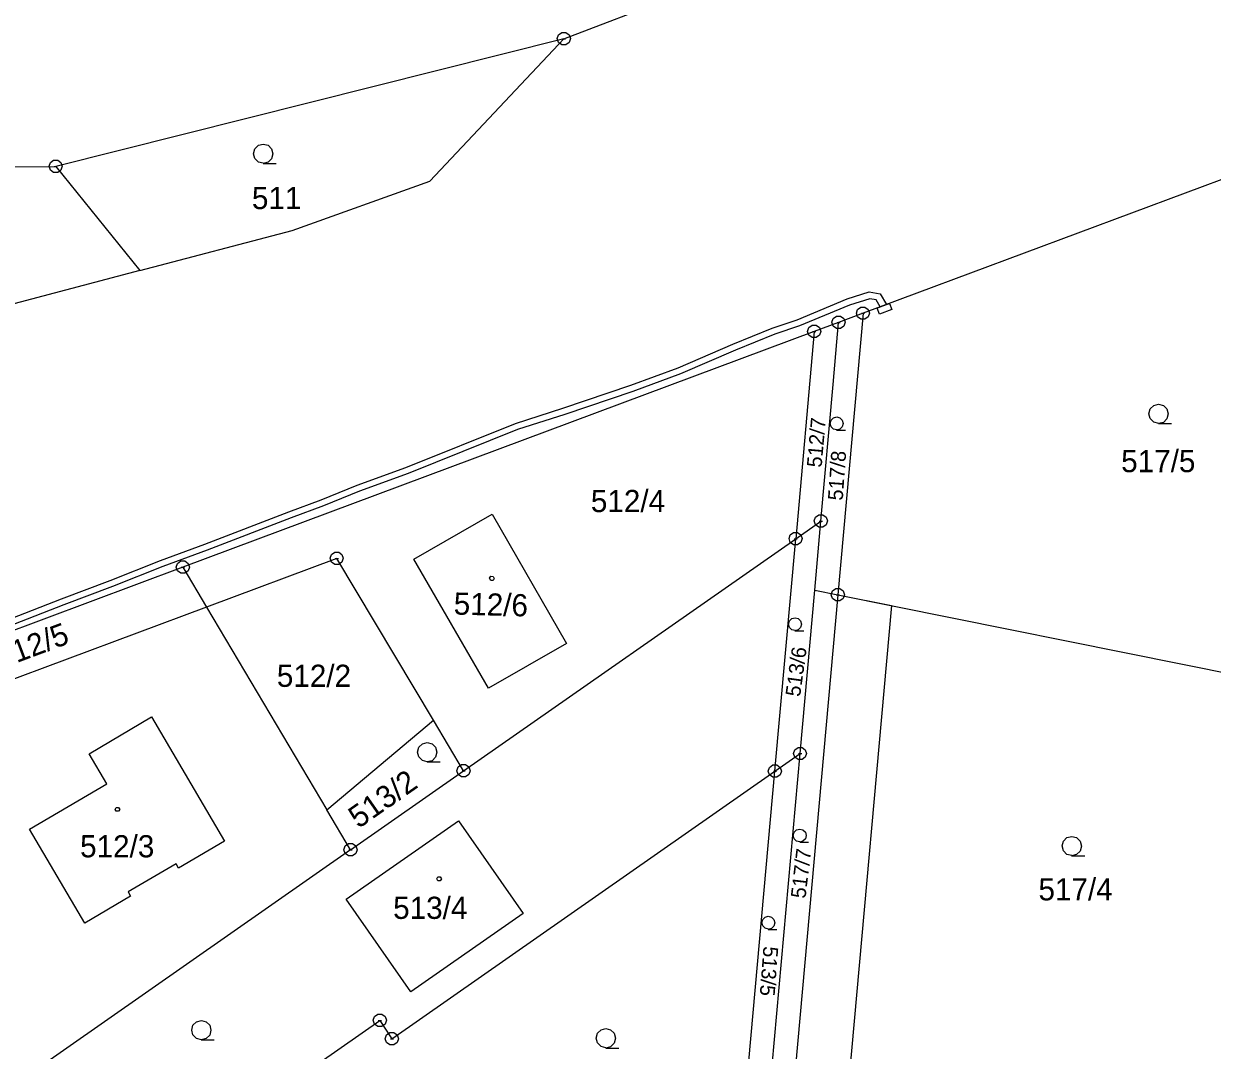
# Model space of a CAD drawing. Extents: x -759060 to -757386, y -1172273 to -1170948.
# Drawn here: x -758704.1 to -758613.1, y -1171748.6 to -1171669.9 of the extents above; entities that cross this region are included whole.
import ezdxf

# ---------------------------------------------------------------- set-up
doc = ezdxf.new("R2010")
doc.units = 0
for name, color, linetype in [('Vrstva 1', 7, 'Continuous'), ('Vrstva 12', 7, 'Continuous'), ('Vrstva 13', 7, 'Continuous'), ('Vrstva 2', 7, 'Continuous'), ('Vrstva 3', 7, 'Continuous'), ('Vrstva 5', 7, 'Continuous'), ('Vrstva 8', 7, 'Continuous')]:
    doc.layers.add(name, color=color, linetype=linetype)

msp = doc.modelspace()

# ---------------------------------------------------------------- linework, layer by layer
at = {"layer": 'Vrstva 1'}
for p, q in [((-758662.74, -1171671), (-758635.54, -1171660.6)), ((-758662.74, -1171671), (-758701.69, -1171680.79)), ((-758673.01, -1171681.93), (-758662.74, -1171671)), ((-758716.44, -1171680.91), (-758701.69, -1171680.79)), ((-758701.69, -1171680.79), (-758695.24, -1171688.77)), ((-758610.02, -1171680.94), (-758639.82, -1171692.05)), ((-758683.58, -1171685.69), (-758673.01, -1171681.93)), ((-758695.24, -1171688.77), (-758683.58, -1171685.69)), ((-758695.24, -1171688.77), (-758707.3, -1171691.96)), ((-758639.82, -1171692.05), (-758641.75, -1171713.64)), ((-758639.82, -1171692.05), (-758641.69, -1171692.75)), ((-758643.56, -1171693.45), (-758691.95, -1171711.52)), ((-758643.56, -1171693.45), (-758644.98, -1171709.33)), ((-758641.69, -1171692.75), (-758643.56, -1171693.45)), ((-758642.11, -1171697.5), (-758641.69, -1171692.75)), ((-758643.05, -1171707.98), (-758642.11, -1171697.5)), ((-758674.25, -1171710.9), (-758668.25, -1171707.46)), ((-758668.25, -1171707.46), (-758662.55, -1171717.36)), ((-758644.98, -1171709.33), (-758643.05, -1171707.98)), ((-758643.52, -1171713.28), (-758643.05, -1171707.98)), ((-758670.43, -1171727.13), (-758644.98, -1171709.33)), ((-758646.57, -1171727.16), (-758644.98, -1171709.33)), ((-758680.15, -1171710.84), (-758690.14, -1171714.57)), ((-758672.74, -1171723.25), (-758680.15, -1171710.84)), ((-758691.95, -1171711.52), (-758722.53, -1171722.92)), ((-758691.95, -1171711.52), (-758690.14, -1171714.57)), ((-758668.52, -1171720.8), (-758674.25, -1171710.9)), ((-758644.64, -1171725.81), (-758643.52, -1171713.28)), ((-758643.52, -1171713.28), (-758641.75, -1171713.64)), ((-758641.75, -1171713.64), (-758645.01, -1171750.08)), ((-758641.75, -1171713.64), (-758596.37, -1171722.76)), ((-758690.14, -1171714.57), (-758720.57, -1171725.92)), ((-758690.14, -1171714.57), (-758680.92, -1171730.13)), ((-758662.55, -1171717.36), (-758668.52, -1171720.8)), ((-758699.13, -1171725.83), (-758694.36, -1171722.99)), ((-758694.36, -1171722.99), (-758688.75, -1171732.51)), ((-758680.92, -1171730.13), (-758672.74, -1171723.25)), ((-758670.43, -1171727.13), (-758672.74, -1171723.25)), ((-758697.78, -1171728.12), (-758699.13, -1171725.83)), ((-758646.79, -1171749.73), (-758644.64, -1171725.81)), ((-758646.57, -1171727.16), (-758644.64, -1171725.81)), ((-758679.1, -1171733.19), (-758670.43, -1171727.13)), ((-758675.92, -1171747.68), (-758646.57, -1171727.16)), ((-758648.57, -1171749.38), (-758646.57, -1171727.16)), ((-758703.7, -1171731.61), (-758697.78, -1171728.12)), ((-758679.1, -1171733.19), (-758680.92, -1171730.13)), ((-758699.46, -1171738.82), (-758703.7, -1171731.61)), ((-758679.44, -1171736.96), (-758670.83, -1171730.96)), ((-758670.83, -1171730.96), (-758665.87, -1171738.07)), ((-758688.75, -1171732.51), (-758692.28, -1171734.59)), ((-758679.1, -1171733.19), (-758705.32, -1171751.52)), ((-758692.47, -1171734.26), (-758696.15, -1171736.41)), ((-758692.28, -1171734.59), (-758692.47, -1171734.26)), ((-758695.95, -1171736.75), (-758699.46, -1171738.82)), ((-758696.15, -1171736.41), (-758695.95, -1171736.75)), ((-758674.48, -1171744.08), (-758679.44, -1171736.96)), ((-758665.87, -1171738.07), (-758674.48, -1171744.08)), ((-758699.75, -1171762.27), (-758676.85, -1171746.26)), ((-758676.85, -1171746.26), (-758675.92, -1171747.68))]:
    msp.add_line(p, q, dxfattribs=at)
at = {"layer": 'Vrstva 12'}
for p, q in [((-758674.25, -1171710.9), (-758668.25, -1171707.46)), ((-758668.25, -1171707.46), (-758662.55, -1171717.36)), ((-758668.52, -1171720.8), (-758674.25, -1171710.9)), ((-758662.55, -1171717.36), (-758668.52, -1171720.8)), ((-758699.13, -1171725.83), (-758694.36, -1171722.99)), ((-758694.36, -1171722.99), (-758688.75, -1171732.51)), ((-758697.78, -1171728.12), (-758699.13, -1171725.83)), ((-758703.7, -1171731.61), (-758697.78, -1171728.12)), ((-758699.46, -1171738.82), (-758703.7, -1171731.61)), ((-758679.44, -1171736.96), (-758670.83, -1171730.96)), ((-758670.83, -1171730.96), (-758665.87, -1171738.07)), ((-758688.75, -1171732.51), (-758692.28, -1171734.59)), ((-758692.47, -1171734.26), (-758696.15, -1171736.41)), ((-758692.28, -1171734.59), (-758692.47, -1171734.26)), ((-758695.95, -1171736.75), (-758699.46, -1171738.82)), ((-758696.15, -1171736.41), (-758695.95, -1171736.75)), ((-758674.48, -1171744.08), (-758679.44, -1171736.96)), ((-758665.87, -1171738.07), (-758674.48, -1171744.08))]:
    msp.add_line(p, q, dxfattribs=at)
at = {"layer": 'Vrstva 13'}
for p, q in [((-758641.04, -1171690.95), (-758639.34, -1171690.41)), ((-758639.34, -1171690.41), (-758638.5, -1171690.55)), ((-758638.5, -1171690.55), (-758638.02, -1171691.38)), ((-758644.86, -1171692.56), (-758641.04, -1171690.95)), ((-758640.86, -1171691.43), (-758644.68, -1171693.02)), ((-758639.3, -1171690.93), (-758640.86, -1171691.43)), ((-758638.82, -1171691.01), (-758639.3, -1171690.93)), ((-758638.5, -1171691.56), (-758638.82, -1171691.01)), ((-758638.73, -1171691.65), (-758638.5, -1171691.56)), ((-758638.55, -1171692.11), (-758638.73, -1171691.65)), ((-758638.5, -1171691.56), (-758638.02, -1171691.38)), ((-758638.02, -1171691.38), (-758638.5, -1171691.56)), ((-758638.02, -1171691.38), (-758637.79, -1171691.3)), ((-758637.79, -1171691.3), (-758637.62, -1171691.76)), ((-758646.77, -1171693.19), (-758644.86, -1171692.56)), ((-758637.62, -1171691.76), (-758638.55, -1171692.11)), ((-758649.8, -1171694.41), (-758646.77, -1171693.19)), ((-758644.68, -1171693.02), (-758646.59, -1171693.65)), ((-758653.98, -1171696.22), (-758649.8, -1171694.41)), ((-758646.59, -1171693.65), (-758649.6, -1171694.87)), ((-758649.6, -1171694.87), (-758653.8, -1171696.68)), ((-758657.61, -1171697.57), (-758653.98, -1171696.22)), ((-758653.8, -1171696.68), (-758657.45, -1171698.05)), ((-758662.82, -1171699.32), (-758657.61, -1171697.57)), ((-758657.45, -1171698.05), (-758662.66, -1171699.8)), ((-758666.45, -1171700.49), (-758662.82, -1171699.32)), ((-758662.66, -1171699.8), (-758666.29, -1171700.97)), ((-758674.86, -1171703.87), (-758666.45, -1171700.49)), ((-758666.29, -1171700.97), (-758674.68, -1171704.33)), ((-758678.6, -1171705.22), (-758674.86, -1171703.87)), ((-758674.68, -1171704.33), (-758678.42, -1171705.68)), ((-758681.34, -1171706.34), (-758678.6, -1171705.22)), ((-758678.42, -1171705.68), (-758681.16, -1171706.8)), ((-758683.83, -1171707.26), (-758681.34, -1171706.34)), ((-758681.16, -1171706.8), (-758683.65, -1171707.72)), ((-758690.27, -1171709.74), (-758683.83, -1171707.26)), ((-758683.65, -1171707.72), (-758690.09, -1171710.2)), ((-758693.67, -1171711), (-758690.27, -1171709.74)), ((-758690.09, -1171710.2), (-758693.49, -1171711.46)), ((-758697.52, -1171712.53), (-758693.67, -1171711)), ((-758693.49, -1171711.46), (-758697.34, -1171712.99)), ((-758701.24, -1171713.94), (-758697.52, -1171712.53)), ((-758697.34, -1171712.99), (-758701.06, -1171714.4)), ((-758644.64, -1171725.81), (-758643.52, -1171713.28)), ((-758643.52, -1171713.28), (-758641.75, -1171713.64)), ((-758705.11, -1171715.44), (-758701.24, -1171713.94)), ((-758701.06, -1171714.4), (-758704.93, -1171715.9)), ((-758641.75, -1171713.64), (-758637.64, -1171714.46)), ((-758637.64, -1171714.46), (-758640.9, -1171750.89)), ((-758646.79, -1171749.73), (-758644.64, -1171725.81))]:
    msp.add_line(p, q, dxfattribs=at)
at = {"layer": 'Vrstva 3'}
for points in [[(-758685.78, -1171680.55), (-758686.16, -1171680.45), (-758686.43, -1171680.18), (-758686.53, -1171679.81), (-758686.43, -1171679.44), (-758686.16, -1171679.17), (-758685.79, -1171679.07), (-758685.42, -1171679.17), (-758685.15, -1171679.44), (-758685.05, -1171679.82), (-758685.15, -1171680.2), (-758685.42, -1171680.47), (-758685.8, -1171680.57), (-758684.8, -1171680.57)], [(-758617.16, -1171700.49), (-758617.54, -1171700.39), (-758617.81, -1171700.12), (-758617.91, -1171699.75), (-758617.81, -1171699.38), (-758617.54, -1171699.11), (-758617.17, -1171699.01), (-758616.8, -1171699.11), (-758616.53, -1171699.38), (-758616.43, -1171699.76), (-758616.53, -1171700.14), (-758616.8, -1171700.41), (-758617.18, -1171700.51), (-758616.18, -1171700.51)], [(-758641.83, -1171700.99), (-758642.085, -1171700.923), (-758642.266, -1171700.742), (-758642.332, -1171700.494), (-758642.266, -1171700.246), (-758642.085, -1171700.065), (-758641.837, -1171699.998), (-758641.589, -1171700.065), (-758641.408, -1171700.246), (-758641.341, -1171700.501), (-758641.408, -1171700.756), (-758641.589, -1171700.936), (-758641.843, -1171701.003), (-758641.173, -1171701.003)], [(-758645.02, -1171716.38), (-758645.275, -1171716.313), (-758645.456, -1171716.132), (-758645.522, -1171715.884), (-758645.456, -1171715.636), (-758645.275, -1171715.455), (-758645.027, -1171715.388), (-758644.779, -1171715.455), (-758644.598, -1171715.636), (-758644.531, -1171715.891), (-758644.598, -1171716.145), (-758644.779, -1171716.326), (-758645.033, -1171716.393), (-758644.363, -1171716.393)], [(-758673.21, -1171726.43), (-758673.59, -1171726.33), (-758673.86, -1171726.06), (-758673.96, -1171725.69), (-758673.86, -1171725.32), (-758673.59, -1171725.05), (-758673.22, -1171724.95), (-758672.85, -1171725.05), (-758672.58, -1171725.32), (-758672.48, -1171725.7), (-758672.58, -1171726.08), (-758672.85, -1171726.35), (-758673.23, -1171726.45), (-758672.23, -1171726.45)], [(-758644.66, -1171732.58), (-758644.915, -1171732.513), (-758645.096, -1171732.332), (-758645.162, -1171732.084), (-758645.096, -1171731.836), (-758644.915, -1171731.655), (-758644.667, -1171731.588), (-758644.419, -1171731.655), (-758644.238, -1171731.836), (-758644.171, -1171732.091), (-758644.238, -1171732.346), (-758644.419, -1171732.526), (-758644.673, -1171732.593), (-758644.003, -1171732.593)], [(-758623.81, -1171733.63), (-758624.19, -1171733.53), (-758624.46, -1171733.26), (-758624.56, -1171732.89), (-758624.46, -1171732.52), (-758624.19, -1171732.25), (-758623.82, -1171732.15), (-758623.45, -1171732.25), (-758623.18, -1171732.52), (-758623.08, -1171732.9), (-758623.18, -1171733.28), (-758623.45, -1171733.55), (-758623.83, -1171733.65), (-758622.83, -1171733.65)], [(-758647.07, -1171739.27), (-758647.325, -1171739.203), (-758647.506, -1171739.022), (-758647.572, -1171738.774), (-758647.506, -1171738.526), (-758647.325, -1171738.345), (-758647.077, -1171738.278), (-758646.829, -1171738.345), (-758646.648, -1171738.526), (-758646.581, -1171738.781), (-758646.648, -1171739.036), (-758646.829, -1171739.216), (-758647.083, -1171739.283), (-758646.413, -1171739.283)], [(-758690.52, -1171747.74), (-758690.9, -1171747.64), (-758691.17, -1171747.37), (-758691.27, -1171747), (-758691.17, -1171746.63), (-758690.9, -1171746.36), (-758690.53, -1171746.26), (-758690.16, -1171746.36), (-758689.89, -1171746.63), (-758689.79, -1171747.01), (-758689.89, -1171747.39), (-758690.16, -1171747.66), (-758690.54, -1171747.76), (-758689.54, -1171747.76)], [(-758659.52, -1171748.36), (-758659.9, -1171748.26), (-758660.17, -1171747.99), (-758660.27, -1171747.62), (-758660.17, -1171747.25), (-758659.9, -1171746.98), (-758659.53, -1171746.88), (-758659.16, -1171746.98), (-758658.89, -1171747.25), (-758658.79, -1171747.63), (-758658.89, -1171748.01), (-758659.16, -1171748.28), (-758659.54, -1171748.38), (-758658.54, -1171748.38)]]:
    msp.add_lwpolyline(points, dxfattribs=at)
at = {"layer": 'Vrstva 5'}
for points in [[(-758668.085, -1171712.373), (-758668.17, -1171712.526), (-758668.345, -1171712.523), (-758668.435, -1171712.367), (-758668.35, -1171712.214), (-758668.175, -1171712.217)], [(-758696.87, -1171729.93), (-758696.78, -1171730.08), (-758696.87, -1171730.23), (-758697.05, -1171730.23), (-758697.14, -1171730.08), (-758697.05, -1171729.93)], [(-758672.22, -1171735.25), (-758672.13, -1171735.4), (-758672.22, -1171735.55), (-758672.4, -1171735.55), (-758672.49, -1171735.4), (-758672.4, -1171735.25)]]:
    msp.add_lwpolyline(points, close=True, dxfattribs=at)
at = {"layer": 'Vrstva 8'}
for p, q in [((-758662.86, -1171671), (-758662.62, -1171671)), ((-758701.81, -1171680.79), (-758701.57, -1171680.79)), ((-758639.94, -1171692.05), (-758639.7, -1171692.05)), ((-758643.68, -1171693.45), (-758643.44, -1171693.45)), ((-758641.81, -1171692.75), (-758641.57, -1171692.75)), ((-758643.17, -1171707.98), (-758642.93, -1171707.98)), ((-758645.1, -1171709.33), (-758644.86, -1171709.33)), ((-758680.27, -1171710.84), (-758680.03, -1171710.84)), ((-758692.07, -1171711.52), (-758691.83, -1171711.52)), ((-758641.87, -1171713.64), (-758641.63, -1171713.64)), ((-758644.76, -1171725.81), (-758644.52, -1171725.81)), ((-758670.55, -1171727.13), (-758670.31, -1171727.13)), ((-758646.69, -1171727.16), (-758646.45, -1171727.16)), ((-758679.22, -1171733.19), (-758678.98, -1171733.19)), ((-758676.97, -1171746.26), (-758676.73, -1171746.26)), ((-758676.04, -1171747.68), (-758675.8, -1171747.68))]:
    msp.add_line(p, q, dxfattribs=at)
for points in [[(-758662.59, -1171670.52), (-758662.34, -1171670.7), (-758662.24, -1171670.99), (-758662.34, -1171671.28), (-758662.59, -1171671.46), (-758662.9, -1171671.46), (-758663.15, -1171671.28), (-758663.25, -1171670.99), (-758663.15, -1171670.7), (-758662.9, -1171670.52)], [(-758701.54, -1171680.31), (-758701.29, -1171680.49), (-758701.19, -1171680.78), (-758701.29, -1171681.07), (-758701.54, -1171681.25), (-758701.85, -1171681.25), (-758702.1, -1171681.07), (-758702.2, -1171680.78), (-758702.1, -1171680.49), (-758701.85, -1171680.31)], [(-758639.67, -1171691.57), (-758639.42, -1171691.75), (-758639.32, -1171692.04), (-758639.42, -1171692.33), (-758639.67, -1171692.51), (-758639.98, -1171692.51), (-758640.23, -1171692.33), (-758640.33, -1171692.04), (-758640.23, -1171691.75), (-758639.98, -1171691.57)], [(-758641.54, -1171692.27), (-758641.29, -1171692.45), (-758641.19, -1171692.74), (-758641.29, -1171693.03), (-758641.54, -1171693.21), (-758641.85, -1171693.21), (-758642.1, -1171693.03), (-758642.2, -1171692.74), (-758642.1, -1171692.45), (-758641.85, -1171692.27)], [(-758643.41, -1171692.97), (-758643.16, -1171693.15), (-758643.06, -1171693.44), (-758643.16, -1171693.73), (-758643.41, -1171693.91), (-758643.72, -1171693.91), (-758643.97, -1171693.73), (-758644.07, -1171693.44), (-758643.97, -1171693.15), (-758643.72, -1171692.97)], [(-758642.9, -1171707.5), (-758642.65, -1171707.68), (-758642.55, -1171707.97), (-758642.65, -1171708.26), (-758642.9, -1171708.44), (-758643.21, -1171708.44), (-758643.46, -1171708.26), (-758643.56, -1171707.97), (-758643.46, -1171707.68), (-758643.21, -1171707.5)], [(-758644.83, -1171708.85), (-758644.58, -1171709.03), (-758644.48, -1171709.32), (-758644.58, -1171709.61), (-758644.83, -1171709.79), (-758645.14, -1171709.79), (-758645.39, -1171709.61), (-758645.49, -1171709.32), (-758645.39, -1171709.03), (-758645.14, -1171708.85)], [(-758680, -1171710.36), (-758679.75, -1171710.54), (-758679.65, -1171710.83), (-758679.75, -1171711.12), (-758680, -1171711.3), (-758680.31, -1171711.3), (-758680.56, -1171711.12), (-758680.66, -1171710.83), (-758680.56, -1171710.54), (-758680.31, -1171710.36)], [(-758691.8, -1171711.04), (-758691.55, -1171711.22), (-758691.45, -1171711.51), (-758691.55, -1171711.8), (-758691.8, -1171711.98), (-758692.11, -1171711.98), (-758692.36, -1171711.8), (-758692.46, -1171711.51), (-758692.36, -1171711.22), (-758692.11, -1171711.04)], [(-758641.6, -1171713.16), (-758641.35, -1171713.34), (-758641.25, -1171713.63), (-758641.35, -1171713.92), (-758641.6, -1171714.1), (-758641.91, -1171714.1), (-758642.16, -1171713.92), (-758642.26, -1171713.63), (-758642.16, -1171713.34), (-758641.91, -1171713.16)], [(-758644.49, -1171725.33), (-758644.24, -1171725.51), (-758644.14, -1171725.8), (-758644.24, -1171726.09), (-758644.49, -1171726.27), (-758644.8, -1171726.27), (-758645.05, -1171726.09), (-758645.15, -1171725.8), (-758645.05, -1171725.51), (-758644.8, -1171725.33)], [(-758670.28, -1171726.65), (-758670.03, -1171726.83), (-758669.93, -1171727.12), (-758670.03, -1171727.41), (-758670.28, -1171727.59), (-758670.59, -1171727.59), (-758670.84, -1171727.41), (-758670.94, -1171727.12), (-758670.84, -1171726.83), (-758670.59, -1171726.65)], [(-758646.42, -1171726.68), (-758646.17, -1171726.86), (-758646.07, -1171727.15), (-758646.17, -1171727.44), (-758646.42, -1171727.62), (-758646.73, -1171727.62), (-758646.98, -1171727.44), (-758647.08, -1171727.15), (-758646.98, -1171726.86), (-758646.73, -1171726.68)], [(-758678.95, -1171732.71), (-758678.7, -1171732.89), (-758678.6, -1171733.18), (-758678.7, -1171733.47), (-758678.95, -1171733.65), (-758679.26, -1171733.65), (-758679.51, -1171733.47), (-758679.61, -1171733.18), (-758679.51, -1171732.89), (-758679.26, -1171732.71)], [(-758676.7, -1171745.78), (-758676.45, -1171745.96), (-758676.35, -1171746.25), (-758676.45, -1171746.54), (-758676.7, -1171746.72), (-758677.01, -1171746.72), (-758677.26, -1171746.54), (-758677.36, -1171746.25), (-758677.26, -1171745.96), (-758677.01, -1171745.78)], [(-758675.77, -1171747.2), (-758675.52, -1171747.38), (-758675.42, -1171747.67), (-758675.52, -1171747.96), (-758675.77, -1171748.14), (-758676.08, -1171748.14), (-758676.33, -1171747.96), (-758676.43, -1171747.67), (-758676.33, -1171747.38), (-758676.08, -1171747.2)]]:
    msp.add_lwpolyline(points, close=True, dxfattribs=at)

# ---------------------------------------------------------------- texts
at = {"layer": 'Vrstva 2'}
for s, p in [('511', (-758686.653, -1171684.06)), ('517/5', (-758620.033, -1171704.23)), ('512/4', (-758660.676, -1171707.29)), ('512/2', (-758684.743, -1171720.69)), ('512/3', (-758699.823, -1171733.76)), ('517/4', (-758626.373, -1171737.06)), ('513/4', (-758675.829, -1171738.48))]:
    msp.add_text(s, height=1.7, dxfattribs=at).set_placement(p)
for s, height, rotation, p in [('512/7', 1.14, 84.91234, (-758642.998, -1171703.904)), ('517/8', 1.14, 85.94367, (-758641.378, -1171706.432)), ('512/6', 1.7, 358.49969, (-758671.205, -1171715.146)), ('512/5', 1.7, 20.56919, (-758705.865, -1171719.313)), ('513/6', 1.14, 82.16215, (-758644.644, -1171721.488)), ('513/2', 1.7, 34.95043, (-758678.485, -1171731.594)), ('517/7', 1.14, 83.19347, (-758644.233, -1171736.952)), ('513/5', 1.14, 265.68053, (-758647.445, -1171740.546))]:
    msp.add_text(s, height=height, rotation=rotation, dxfattribs=at).set_placement(p)

doc.saveas('drawing.dxf')
